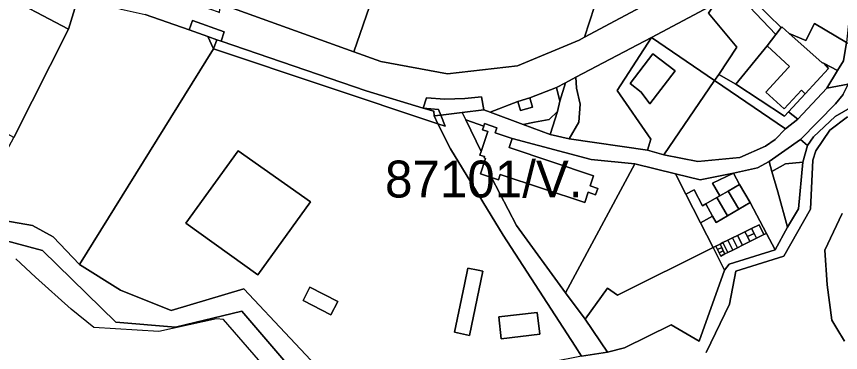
# Model space of a CAD drawing. Extents: x -477304 to -465429, y -1159113 to -1149210.
# Drawn here: x -467631.9 to -467296.9, y -1153147 to -1153010.5 of the extents above; entities that cross this region are included whole.
import ezdxf

# ---------------------------------------------------------------- set-up
doc = ezdxf.new("R2010")
doc.units = 0
for name, color, linetype in [('BPEJ_s', 7, 'Continuous'), ('orna_s', 7, 'Continuous'), ('ostatni_s', 7, 'Continuous'), ('PUPFL_s', 7, 'Continuous'), ('trav_porost_s', 7, 'Continuous'), ('voda_s', 7, 'Continuous'), ('zahrada_s', 7, 'Continuous')]:
    doc.layers.add(name, color=color, linetype=linetype)

msp = doc.modelspace()

# ---------------------------------------------------------------- linework, layer by layer
at = {"layer": 'BPEJ_s'}
for points in [[(-467295.28, -1153142.38), (-467298.37, -1153137.24), (-467300.43, -1153133.81), (-467302.34, -1153119.49), (-467303.3, -1153105.42), (-467296.18, -1153090.5)], [(-467296.18, -1153090.5), (-467303.3, -1153105.42), (-467302.34, -1153119.49), (-467300.43, -1153133.81), (-467298.37, -1153137.24), (-467295.28, -1153142.38)], [(-467511.3, -1153175.55), (-467547.78, -1153133.55), (-467550.53, -1153133.34), (-467574.08, -1153138.43), (-467600.38, -1153136.73), (-467609.71, -1153129.31), (-467624.13, -1153116.37), (-467632.19, -1153108.95)], [(-467511.3, -1153175.55), (-467547.78, -1153133.55), (-467550.53, -1153133.34), (-467574.08, -1153138.43), (-467600.38, -1153136.73), (-467609.71, -1153129.31), (-467624.13, -1153116.37), (-467632.19, -1153108.95)]]:
    msp.add_lwpolyline(points, dxfattribs=at)
at = {"layer": 'orna_s'}
for points in [[(-467311.04, -1153020.25), (-467317.76, -1153017.34), (-467320.72, -1153014.61), (-467321.05, -1153014.99), (-467336.83, -1152999.39), (-467335.75, -1152998.54), (-467299.27, -1152979.26), (-467263.22, -1152959.83), (-467282.2, -1152980.47), (-467289.75, -1152991.53), (-467291.85, -1152996.77), (-467294.4, -1153021.07), (-467307.42, -1153013.35)], [(-467377.98, -1152983.01), (-467373.26, -1152979.9), (-467367.94, -1152975.85), (-467367.61, -1152976.25), (-467367.26, -1152976.72), (-467365.1, -1152975.16), (-467365.82, -1152974.23), (-467364.57, -1152973.28), (-467363.85, -1152974.17), (-467359.78, -1152968.74), (-467342.9, -1152987.79), (-467344.98, -1152988.9), (-467400.97, -1153018.88), (-467396.9, -1153006.34), (-467393.1, -1152994.65), (-467390.28, -1152985.98), (-467391.29, -1152981.74), (-467385.96, -1152988.92)], [(-467348.02, -1153005.33), (-467350.58, -1153009.18), (-467339.05, -1153022.96), (-467346.42, -1153033.98), (-467348.13, -1153036.5), (-467373.76, -1153019)]]:
    msp.add_lwpolyline(points, close=True, dxfattribs=at)
at = {"layer": 'ostatni_s'}
for points in [[(-467678, -1152958.6), (-467628.6, -1152974.53), (-467554.98, -1153003.32), (-467556.06, -1153006.45), (-467549.89, -1153008.6), (-467549.34, -1153008.81), (-467548.89, -1153005.29), (-467494.77, -1153024.83), (-467483.8, -1153028.79), (-467456.61, -1153033.78), (-467428.23, -1153030.47), (-467403.16, -1153020.05), (-467400.97, -1153018.88), (-467344.98, -1152988.9), (-467342.9, -1152987.79), (-467290.1, -1152959.49)], [(-467348.02, -1153005.33), (-467373.76, -1153019), (-467404.47, -1153035.11), (-467408.73, -1153037.35), (-467412.34, -1153039.25), (-467423.15, -1153043.56), (-467428.06, -1153044.94), (-467439.33, -1153049.27), (-467441.83, -1153048.42), (-467442.83, -1153043.13), (-467449.66, -1153043.78), (-467457.76, -1153044.04), (-467465.2, -1153043.44), (-467466.56, -1153047.64), (-467489.77, -1153040.6), (-467548.72, -1153020.47), (-467547.5, -1153016.65), (-467560.37, -1153012.12), (-467561.67, -1153015.94), (-467579.61, -1153009.64)], [(-467295.85, -1153042.19), (-467298.89, -1153045.93), (-467313.22, -1153060.46), (-467325.94, -1153069.41), (-467330.63, -1153071.91), (-467340.43, -1153074.15), (-467353.91, -1153076.78), (-467364, -1153074.35), (-467380.56, -1153070.3), (-467398.23, -1153068.61), (-467430.4, -1153060.09), (-467437.32, -1153057.79), (-467436.6, -1153055.63), (-467441.61, -1153053.97), (-467441.95, -1153054.99), (-467449.24, -1153052.47), (-467450.71, -1153049.47), (-467441.83, -1153048.42), (-467439.33, -1153049.27), (-467425.95, -1153054.28), (-467414.86, -1153058.43), (-467407.18, -1153060.12), (-467375.31, -1153064.81), (-467368.69, -1153066.63), (-467354.83, -1153069.35), (-467337.85, -1153067.78), (-467327.37, -1153063.12), (-467323.44, -1153060.44), (-467319.31, -1153056.09), (-467314.18, -1153052.13), (-467302.48, -1153039.62), (-467293.83, -1153038)]]:
    msp.add_lwpolyline(points, dxfattribs=at)
for points in [[(-467547.5, -1153016.65), (-467548.72, -1153020.47), (-467550.45, -1153019.88), (-467554.16, -1153018.58), (-467561.67, -1153015.94), (-467560.37, -1153012.12)], [(-467301.82, -1153031.55), (-467311.28, -1153041.85), (-467312.82, -1153040.45), (-467319.74, -1153048.03), (-467327.22, -1153041.2), (-467318.18, -1153031.3), (-467317.59, -1153030.72), (-467326.72, -1153022.34), (-467323.22, -1153017.8), (-467321.05, -1153014.99), (-467320.72, -1153014.61), (-467317.76, -1153017.34), (-467304.45, -1153029.09), (-467303.51, -1153029.58)], [(-467303.51, -1153029.58), (-467304.45, -1153029.09), (-467317.76, -1153017.34), (-467311.04, -1153020.25), (-467307.42, -1153013.35), (-467294.4, -1153021.07), (-467295.63, -1153028.42), (-467298.06, -1153032.4)], [(-467551.77, -1153023.64), (-467554.16, -1153018.58), (-467550.45, -1153019.88)], [(-467373.76, -1153019), (-467348.13, -1153036.5), (-467368.69, -1153066.63), (-467375.31, -1153064.81), (-467373.97, -1153060.23), (-467387.64, -1153040.59)], [(-467462.2, -1153048.97), (-467462.02, -1153050.81), (-467460.54, -1153054.02), (-467551.77, -1153023.64), (-467550.45, -1153019.88), (-467548.72, -1153020.47), (-467489.77, -1153040.6), (-467466.56, -1153047.64)], [(-467295.63, -1153028.42), (-467294.4, -1153021.07), (-467289.35, -1153023.49), (-467290.12, -1153029.9), (-467293.83, -1153038), (-467302.48, -1153039.62), (-467298.06, -1153032.4)], [(-467374.46, -1153045.97), (-467377.88, -1153041.16), (-467382.41, -1153037.71), (-467373.17, -1153025.58), (-467364.1, -1153032.49)], [(-467364.1, -1153032.49), (-467373.17, -1153025.58), (-467382.41, -1153037.71), (-467377.88, -1153041.16), (-467374.46, -1153045.97)], [(-467301.82, -1153031.55), (-467303.51, -1153029.58), (-467298.06, -1153032.4), (-467302.48, -1153039.62), (-467314.18, -1153052.13), (-467318.08, -1153049.25), (-467311.28, -1153041.85)], [(-467404.47, -1153035.11), (-467404.18, -1153039.62), (-467402.79, -1153046.1), (-467403.27, -1153053.42), (-467407.18, -1153060.12), (-467414.86, -1153058.43), (-467412, -1153049.06), (-467411.04, -1153044.91), (-467408.73, -1153037.35)], [(-467421.29, -1153053.44), (-467425.95, -1153054.28), (-467439.33, -1153049.27), (-467428.06, -1153044.94), (-467427.03, -1153048.62), (-467422.12, -1153047.24), (-467423.15, -1153043.56), (-467412.34, -1153039.25), (-467411.04, -1153044.91), (-467412, -1153049.06), (-467415.28, -1153052.37)], [(-467411.04, -1153044.91), (-467412.34, -1153039.25), (-467408.73, -1153037.35)], [(-467457.76, -1153044.04), (-467449.66, -1153043.78), (-467442.83, -1153043.13), (-467441.83, -1153048.42), (-467450.71, -1153049.47), (-467459.41, -1153050.5), (-467460.33, -1153048.18), (-467466.56, -1153047.64), (-467465.2, -1153043.44)], [(-467427.03, -1153048.62), (-467428.06, -1153044.94), (-467423.15, -1153043.56), (-467422.12, -1153047.24)], [(-467462.02, -1153050.81), (-467462.2, -1153048.97), (-467466.56, -1153047.64), (-467460.33, -1153048.18), (-467459.41, -1153050.5)], [(-467414.86, -1153058.43), (-467425.95, -1153054.28), (-467421.29, -1153053.44), (-467415.28, -1153052.37), (-467412, -1153049.06)], [(-467457.62, -1153054.99), (-467460.54, -1153054.02), (-467462.02, -1153050.81), (-467459.41, -1153050.5)], [(-467459.41, -1153050.5), (-467450.71, -1153049.47), (-467449.24, -1153052.47), (-467443, -1153065.27), (-467443.49, -1153066.73), (-467441.58, -1153067.37), (-467441.77, -1153067.94), (-467441.2, -1153068.13), (-467443.28, -1153074.39), (-467438.73, -1153075.9), (-467428.59, -1153095.43), (-467408.65, -1153122.71), (-467400.65, -1153133.35), (-467391.56, -1153146.78), (-467402.14, -1153148.48), (-467404.75, -1153144.44), (-467434.07, -1153099.35), (-467455.39, -1153064.24), (-467460.54, -1153054.02), (-467457.62, -1153054.99)], [(-467442.46, -1153056.51), (-467440.33, -1153057.21), (-467443, -1153065.27), (-467449.24, -1153052.47), (-467441.95, -1153054.99)], [(-467441.58, -1153067.37), (-467443.49, -1153066.73), (-467443, -1153065.27), (-467440.33, -1153057.21), (-467442.46, -1153056.51), (-467441.95, -1153054.99), (-467441.61, -1153053.97), (-467436.6, -1153055.63), (-467437.32, -1153057.79), (-467430.4, -1153060.09), (-467431.6, -1153063.73), (-467397.26, -1153075.13), (-467398.64, -1153079.27), (-467395.6, -1153080.28), (-467396.45, -1153082.85), (-467399.49, -1153081.85), (-467400.87, -1153085.99), (-467435.21, -1153074.59), (-467435.95, -1153076.82), (-467438.73, -1153075.9), (-467443.28, -1153074.39), (-467441.2, -1153068.13), (-467441.77, -1153067.94)], [(-467398.23, -1153068.61), (-467380.56, -1153070.3), (-467408.65, -1153122.71), (-467428.59, -1153095.43), (-467438.73, -1153075.9), (-467435.95, -1153076.82), (-467435.21, -1153074.59), (-467400.87, -1153085.99), (-467399.49, -1153081.85), (-467396.45, -1153082.85), (-467395.6, -1153080.28), (-467398.64, -1153079.27), (-467397.26, -1153075.13), (-467431.6, -1153063.73), (-467430.4, -1153060.09)], [(-467533.78, -1153115.45), (-467563, -1153094.35), (-467541.7, -1153064.97), (-467512.4, -1153085.77)], [(-467333.63, -1153086.01), (-467337.89, -1153078.77), (-467340.43, -1153074.15), (-467330.63, -1153071.91), (-467325.94, -1153069.41), (-467324.79, -1153073.4), (-467322.4, -1153081.72), (-467318.42, -1153096.06), (-467323.48, -1153105.25), (-467327.01, -1153098.56)], [(-467338.24, -1153088.72), (-467342.55, -1153081.41), (-467337.89, -1153078.77), (-467333.63, -1153086.01)], [(-467345.98, -1153083.35), (-467342.55, -1153081.41), (-467338.24, -1153088.72), (-467342.85, -1153091.44), (-467347.2, -1153084.05)], [(-467330.01, -1153095.03), (-467333.05, -1153096.54), (-467335.74, -1153097.88), (-467338.79, -1153099.39), (-467340.76, -1153100.37), (-467342.68, -1153101.32), (-467344.7, -1153102.33), (-467345.86, -1153102.9), (-467347.56, -1153103.75), (-467348.65, -1153104.29), (-467353.75, -1153094.34), (-467348.87, -1153091.57), (-467347.51, -1153094.17), (-467342.85, -1153091.44), (-467338.24, -1153088.72), (-467333.63, -1153086.01), (-467327.01, -1153098.56), (-467328.01, -1153099.06)], [(-467351.71, -1153086.6), (-467347.2, -1153084.05), (-467342.85, -1153091.44), (-467347.51, -1153094.17), (-467348.87, -1153091.57)], [(-467333.05, -1153096.54), (-467330.01, -1153095.03), (-467328.01, -1153099.06), (-467331.05, -1153100.57), (-467332.05, -1153098.56)], [(-467342.13, -1153111.03), (-467344.05, -1153113.47), (-467348.65, -1153104.29), (-467347.56, -1153103.75), (-467346.89, -1153105.09), (-467346.23, -1153106.44), (-467345.56, -1153107.78), (-467343.86, -1153106.93), (-467342.69, -1153106.36), (-467340.68, -1153105.35), (-467338.75, -1153104.4), (-467336.78, -1153103.42), (-467333.74, -1153101.91), (-467331.05, -1153100.57), (-467328.01, -1153099.06), (-467327.01, -1153098.56), (-467323.48, -1153105.25)], [(-467338.75, -1153104.4), (-467340.76, -1153100.37), (-467338.79, -1153099.39), (-467336.78, -1153103.42)], [(-467336.78, -1153103.42), (-467338.79, -1153099.39), (-467335.74, -1153097.88), (-467334.74, -1153099.89), (-467333.74, -1153101.91)], [(-467334.74, -1153099.89), (-467335.74, -1153097.88), (-467333.05, -1153096.54), (-467332.05, -1153098.56)], [(-467332.05, -1153098.56), (-467331.05, -1153100.57), (-467333.74, -1153101.91), (-467334.74, -1153099.89)], [(-467345.19, -1153104.25), (-467346.89, -1153105.09), (-467347.56, -1153103.75), (-467345.86, -1153102.9)], [(-467342.69, -1153106.36), (-467343.86, -1153106.93), (-467344.53, -1153105.59), (-467345.19, -1153104.25), (-467345.86, -1153102.9), (-467344.7, -1153102.33)], [(-467342.69, -1153106.36), (-467344.7, -1153102.33), (-467342.68, -1153101.32), (-467340.68, -1153105.35)], [(-467340.68, -1153105.35), (-467342.68, -1153101.32), (-467340.76, -1153100.37), (-467338.75, -1153104.4)], [(-467346.23, -1153106.44), (-467346.89, -1153105.09), (-467345.19, -1153104.25), (-467344.53, -1153105.59)], [(-467344.53, -1153105.59), (-467343.86, -1153106.93), (-467345.56, -1153107.78), (-467346.23, -1153106.44)], [(-467448.33, -1153112.65), (-467444.16, -1153113.55), (-467442.25, -1153113.98), (-467447.73, -1153140.04), (-467453.76, -1153138.7), (-467449.73, -1153119.34)], [(-467512.6, -1153120.36), (-467501.31, -1153126.27), (-467504.14, -1153131.67), (-467515.37, -1153125.87)], [(-467435.8, -1153132.42), (-467420.15, -1153130.65), (-467419.13, -1153139.51), (-467434.84, -1153141.34)]]:
    msp.add_lwpolyline(points, close=True, dxfattribs=at)
at = {"layer": 'PUPFL_s'}
msp.add_lwpolyline([(-467647.17, -1153098.66), (-467621.31, -1153105.49), (-467591.53, -1153134.63), (-467567.21, -1153136.7), (-467540.25, -1153130.23), (-467502.04, -1153174.65)], dxfattribs=at)
at = {"layer": 'trav_porost_s'}
for points in [[(-467478.24, -1152976.88), (-467494.77, -1153024.83), (-467548.89, -1153005.29), (-467547.26, -1153001.3), (-467528.82, -1152975.14), (-467522.15, -1152967.18), (-467510.77, -1152958.18), (-467501.45, -1152957.52), (-467478.82, -1152962.88), (-467473.44, -1152962.93)], [(-467447.07, -1152992.14), (-467429.23, -1152998.83), (-467396.9, -1153006.34), (-467400.97, -1153018.88), (-467403.16, -1153020.05), (-467428.23, -1153030.47), (-467456.61, -1153033.78), (-467483.8, -1153028.79), (-467494.77, -1153024.83), (-467478.24, -1152976.88)], [(-467610.79, -1153015.55), (-467639.75, -1153000.27), (-467634.68, -1152989.8), (-467606.16, -1153000.44)], [(-467662.04, -1153043.52), (-467649.88, -1153021.59), (-467639.75, -1153000.27), (-467610.79, -1153015.55), (-467632.96, -1153059.6)], [(-467632.96, -1153059.6), (-467610.79, -1153015.55), (-467606.16, -1153000.44), (-467602.08, -1153003.9), (-467589.34, -1153007.47), (-467579.61, -1153009.64), (-467561.67, -1153015.94), (-467554.16, -1153018.58), (-467551.77, -1153023.64), (-467606.21, -1153111.18), (-467617, -1153099.95), (-467625.4, -1153095.39), (-467642.58, -1153092.37), (-467648.12, -1153087.5)], [(-467403.27, -1153053.42), (-467402.79, -1153046.1), (-467404.18, -1153039.62), (-467404.47, -1153035.11), (-467373.76, -1153019), (-467387.64, -1153040.59), (-467373.97, -1153060.23), (-467375.31, -1153064.81), (-467407.18, -1153060.12)], [(-467539.42, -1153121.13), (-467569.06, -1153129.88), (-467589.55, -1153121.58), (-467606.21, -1153111.18), (-467551.77, -1153023.64), (-467460.54, -1153054.02), (-467455.39, -1153064.24), (-467434.07, -1153099.35), (-467404.75, -1153144.44), (-467402.14, -1153148.48), (-467414.52, -1153150.85), (-467418.48, -1153151.89), (-467438.71, -1153169.54), (-467487.96, -1153167.06), (-467501.78, -1153161.2)], [(-467290.12, -1153029.9), (-467280.78, -1153033.67), (-467281.19, -1153038.09), (-467287.13, -1153043.99), (-467292.04, -1153046.96), (-467299.05, -1153051.13), (-467307.86, -1153059.34), (-467310.34, -1153062.89), (-467313.22, -1153060.46), (-467298.89, -1153045.93), (-467295.85, -1153042.19), (-467293.83, -1153038)], [(-467314.18, -1153052.13), (-467319.31, -1153056.09), (-467348.13, -1153036.5), (-467346.42, -1153033.98), (-467339.43, -1153037.92), (-467319.69, -1153050.92), (-467318.08, -1153049.25)], [(-467337.85, -1153067.78), (-467354.83, -1153069.35), (-467368.69, -1153066.63), (-467348.13, -1153036.5), (-467319.31, -1153056.09), (-467323.44, -1153060.44), (-467327.37, -1153063.12)], [(-467313.22, -1153060.46), (-467310.34, -1153062.89), (-467312.25, -1153069.64), (-467319.23, -1153070.3), (-467324.79, -1153073.4), (-467325.94, -1153069.41)], [(-467512.4, -1153085.77), (-467541.7, -1153064.97), (-467563, -1153094.35), (-467533.78, -1153115.45)], [(-467408.65, -1153122.71), (-467380.56, -1153070.3), (-467364, -1153074.35), (-467359.76, -1153082.63), (-467353.75, -1153094.34), (-467348.65, -1153104.29), (-467387.53, -1153123.61), (-467391.57, -1153120.88), (-467400.65, -1153133.35)], [(-467354.41, -1153142.33), (-467365.76, -1153135.76), (-467384.67, -1153145.01), (-467391.56, -1153146.78), (-467400.65, -1153133.35), (-467391.57, -1153120.88), (-467387.53, -1153123.61), (-467348.65, -1153104.29), (-467344.05, -1153113.47)], [(-467444.16, -1153113.55), (-467448.33, -1153112.65), (-467449.73, -1153119.34), (-467453.76, -1153138.7), (-467447.73, -1153140.04), (-467442.25, -1153113.98)], [(-467501.31, -1153126.27), (-467512.6, -1153120.36), (-467515.37, -1153125.87), (-467504.14, -1153131.67)], [(-467435.8, -1153132.42), (-467434.84, -1153141.34), (-467419.13, -1153139.51), (-467420.15, -1153130.65)]]:
    msp.add_lwpolyline(points, close=True, dxfattribs=at)
msp.add_lwpolyline([(-467351.52, -1153146.97), (-467342.09, -1153127.32), (-467339.48, -1153113.87), (-467319.94, -1153107.88), (-467309.11, -1153088.78), (-467308.19, -1153068.88), (-467306.91, -1153065.09), (-467301.23, -1153056.58), (-467294.06, -1153051.24)], dxfattribs=at)
at = {"layer": 'voda_s'}
for points in [[(-467402.14, -1153148.48), (-467391.56, -1153146.78), (-467384.67, -1153145.01), (-467365.76, -1153135.76), (-467354.41, -1153142.33), (-467344.05, -1153113.47), (-467342.13, -1153111.03), (-467323.48, -1153105.25), (-467318.42, -1153096.06), (-467314.02, -1153088.65), (-467312.25, -1153069.64), (-467310.34, -1153062.89), (-467307.86, -1153059.34), (-467299.05, -1153051.13), (-467292.04, -1153046.96)], [(-467294.06, -1153051.24), (-467301.23, -1153056.58), (-467306.91, -1153065.09), (-467308.19, -1153068.88), (-467309.11, -1153088.78), (-467319.94, -1153107.88), (-467339.48, -1153113.87), (-467342.09, -1153127.32), (-467351.52, -1153146.97)], [(-467642.58, -1153092.37), (-467625.4, -1153095.39), (-467617, -1153099.95), (-467606.21, -1153111.18), (-467589.55, -1153121.58), (-467569.06, -1153129.88), (-467539.42, -1153121.13), (-467501.78, -1153161.2), (-467487.96, -1153167.06), (-467438.71, -1153169.54), (-467418.48, -1153151.89), (-467394.55, -1153156.97), (-467398.36, -1153162.37), (-467403.03, -1153163.68), (-467440, -1153176.93), (-467502.04, -1153174.65), (-467540.25, -1153130.23), (-467567.21, -1153136.7), (-467591.53, -1153134.63), (-467621.31, -1153105.49), (-467647.17, -1153098.66)]]:
    msp.add_lwpolyline(points, dxfattribs=at)
at = {"layer": 'zahrada_s'}
for points in [[(-467323.22, -1153017.8), (-467326.72, -1153022.34), (-467339.43, -1153037.92), (-467346.42, -1153033.98), (-467339.05, -1153022.96), (-467350.58, -1153009.18), (-467348.02, -1153005.33), (-467339.37, -1153000.74)], [(-467339.37, -1153000.74), (-467336.83, -1152999.39), (-467321.05, -1153014.99), (-467323.22, -1153017.8)], [(-467339.43, -1153037.92), (-467326.72, -1153022.34), (-467317.59, -1153030.72), (-467318.18, -1153031.3), (-467327.22, -1153041.2), (-467319.74, -1153048.03), (-467312.82, -1153040.45), (-467311.28, -1153041.85), (-467318.08, -1153049.25), (-467319.69, -1153050.92)], [(-467312.25, -1153069.64), (-467314.02, -1153088.65), (-467318.42, -1153096.06), (-467322.4, -1153081.72), (-467324.79, -1153073.4), (-467319.23, -1153070.3)], [(-467345.98, -1153083.35), (-467347.2, -1153084.05), (-467351.71, -1153086.6), (-467352.99, -1153087.34), (-467356.41, -1153080.82), (-467359.76, -1153082.63), (-467364, -1153074.35), (-467353.91, -1153076.78), (-467340.43, -1153074.15), (-467348.97, -1153078.16)], [(-467348.97, -1153078.16), (-467340.43, -1153074.15), (-467337.89, -1153078.77), (-467342.55, -1153081.41), (-467345.98, -1153083.35)], [(-467356.41, -1153080.82), (-467352.99, -1153087.34), (-467351.71, -1153086.6), (-467348.87, -1153091.57), (-467353.75, -1153094.34), (-467359.76, -1153082.63)]]:
    msp.add_lwpolyline(points, close=True, dxfattribs=at)

# ---------------------------------------------------------------- texts
at = {"layer": 'BPEJ_s'}
msp.add_text('87101/V.', height=15, dxfattribs=at).set_placement((-467482.07, -1153083.99))

doc.saveas('drawing.dxf')
